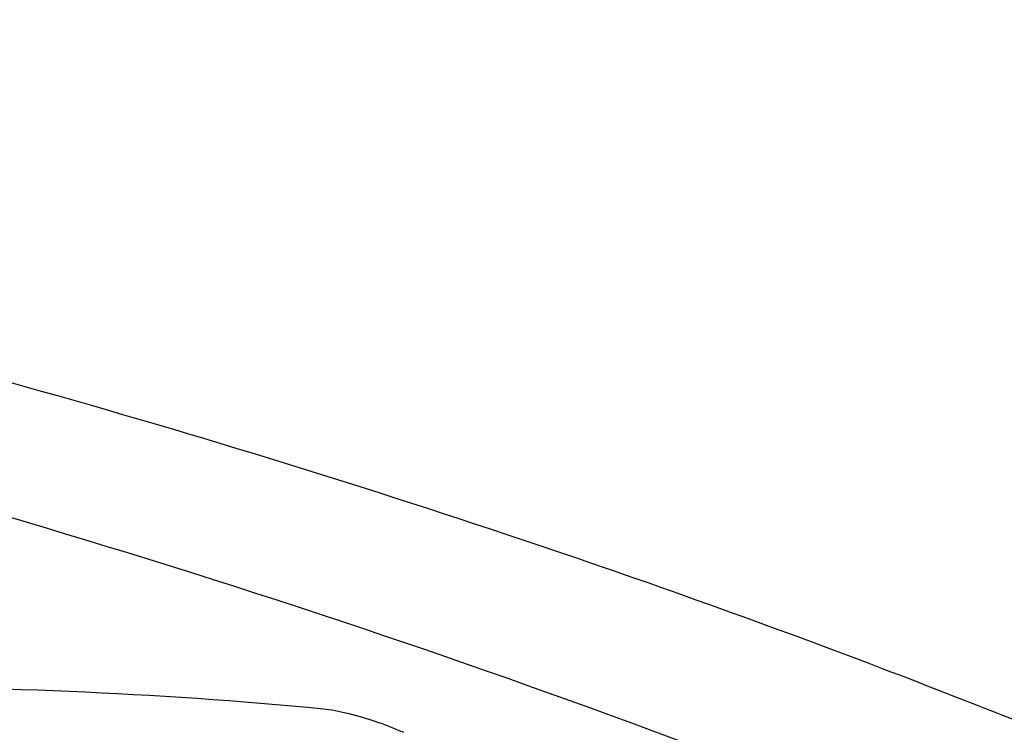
# Model space of a CAD drawing. Header units: millimetres. Extents: x 0 to 4378, y 0 to 2376.
# Tile 544 of 656: x 2758 to 2768, y 1111 to 1119. Entities that reach past the tile are written whole.
import ezdxf

# ---------------------------------------------------------------- set-up
doc = ezdxf.new("R2010")
doc.units = ezdxf.units.MM
doc.header["$LTSCALE"] = 0.2
doc.layers.add('01_Object Line', color=4, linetype='Continuous')

# ---------------------------------------------------------------- blocks, each defined once
blk = doc.blocks.new('A$C0a0b2bc4')
for points, knots in [([(39.471, 247.874), (39.433, 247.896), (39.398, 247.915), (39.326, 247.957), (39.289, 247.978), (39.179, 248.04), (39.105, 248.082), (38.882, 248.206), (38.732, 248.289), (38.281, 248.536), (37.975, 248.7), (37.05, 249.185), (36.415, 249.503), (34.48, 250.438), (33.135, 251.04), (30.836, 252.004), (29.892, 252.382), (27.638, 253.241), (26.325, 253.71), (23.252, 254.737), (21.444, 255.291), (17.182, 256.471), (14.696, 257.065), (10.894, 257.835), (9.58, 258.076), (5.744, 258.706), (3.238, 259.022), (-1.661, 259.441), (-4.03, 259.539), (-9.601, 259.513), (-14.082, 259.26), (-20.271, 257.607), (-22.06, 256.879), (-24.919, 255.138), (-25.987, 254.128), (-26.648, 252.999)], [-12.394848, -12.394848, -12.394848, -12.394848, -12.368615, -12.368615, -12.342063, -12.342063, -12.288821, -12.288821, -12.182256, -12.182256, -11.970206, -11.970206, -11.54833, -11.54833, -10.709746, -10.709746, -10.156953, -10.156953, -9.427638, -9.427638, -8.478934, -8.478934, -7.206459, -7.206459, -6.534924, -6.534924, -5.237704, -5.237704, -3.929286, -3.929286, -1.992588, -1.992588, -0.996537, -0.996537, -0.000001, -0.000001, -0.000001, -0.000001]), ([(37.262, 247.198), (37.229, 247.217), (37.203, 247.232), (37.146, 247.265), (37.116, 247.282), (37.028, 247.332), (36.969, 247.365), (36.789, 247.467), (36.668, 247.534), (36.293, 247.741), (36.034, 247.882), (35.166, 248.342), (34.533, 248.662), (31.925, 249.929), (29.787, 250.849), (25.331, 252.566), (22.987, 253.371), (16.342, 255.389), (11.945, 256.433), (5.077, 257.6), (2.615, 257.924), (-5.188, 258.628), (-9.522, 258.505), (-15.927, 257.796), (-18.613, 257.174), (-22.985, 255.433), (-24.628, 254.323), (-25.675, 253.003)], [-6.77914, -6.77914, -6.77914, -6.77914, -6.770143, -6.770143, -6.760932, -6.760932, -6.742456, -6.742456, -6.705111, -6.705111, -6.627396, -6.627396, -6.444231, -6.444231, -5.883831, -5.883831, -5.314959, -5.314959, -4.309177, -4.309177, -3.739168, -3.739168, -2.454273, -2.454273, -1.234534, -1.234534, -0.000001, -0.000001, -0.000001, -0.000001]), ([(12.179, 252.227), (14.057, 252.432), (15.906, 252.543), (19.543, 252.578), (21.328, 252.502), (23.08, 252.333)], [-1.721723, -1.721723, -1.721723, -1.721723, -0.860862, -0.860862, -0.000001, -0.000001, -0.000001, -0.000001]), ([(23.08, 252.333), (23.116, 252.329), (23.158, 252.323), (23.244, 252.307), (23.287, 252.298), (23.381, 252.275), (23.433, 252.261), (23.539, 252.229), (23.594, 252.212), (23.695, 252.177), (23.742, 252.16), (23.834, 252.124), (23.878, 252.105), (23.917, 252.087)], [-0.0981035, -0.0981035, -0.0981035, -0.0981035, -0.08038131, -0.08038131, -0.06532481, -0.06532481, -0.04859347, -0.04859347, -0.03164077, -0.03164077, -0.01620041, -0.01620041, -0.000001, -0.000001, -0.000001, -0.000001])]:
    blk.add_open_spline(points, degree=3, knots=knots)

msp = doc.modelspace()

# ---------------------------------------------------------------- block references
at = {"layer": '01_Object Line'}
msp.add_blockref('A$C0a0b2bc4', (2737.807, 859.146), dxfattribs=at)

doc.saveas('drawing.dxf')
